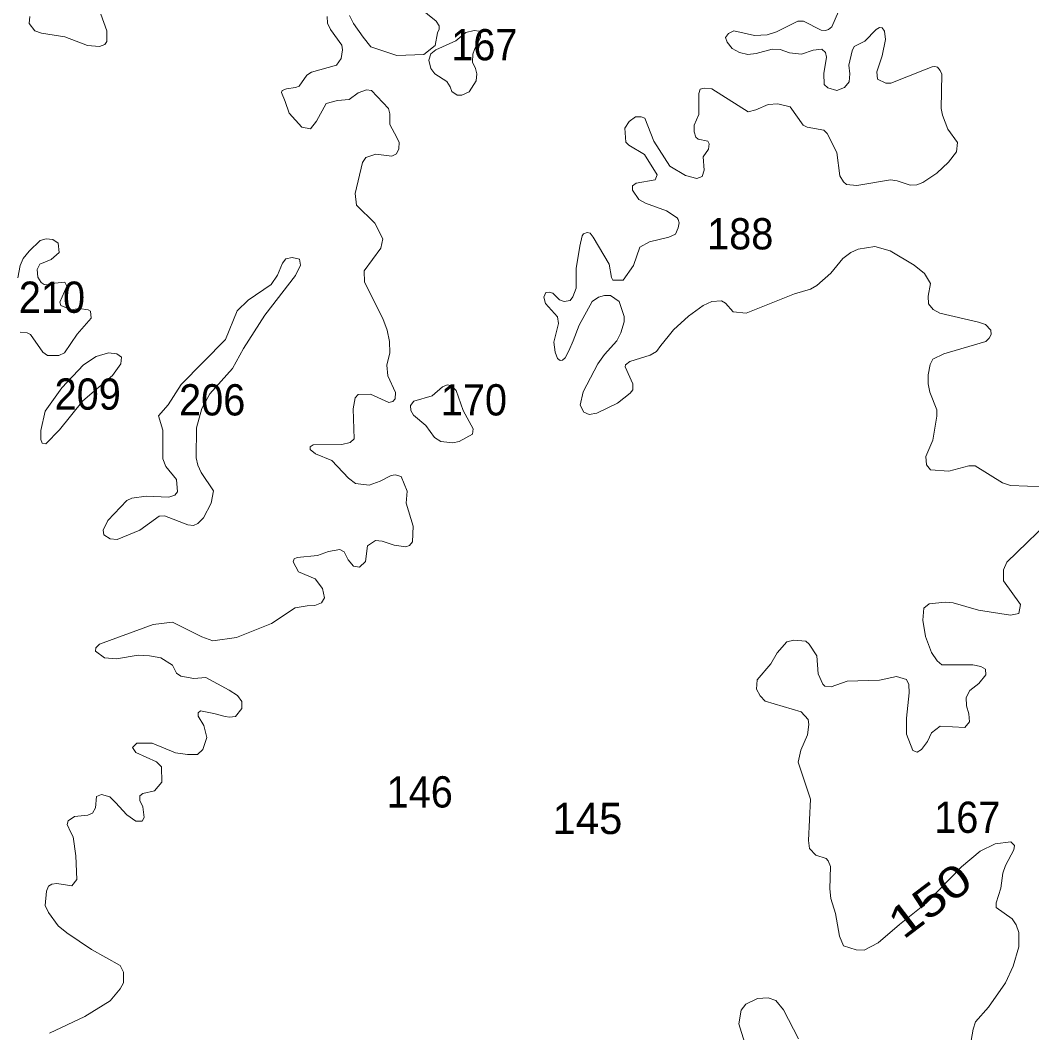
# Model space of a CAD drawing. Extents: x 499.9 to 555.3, y 9281.5 to 9336.8.
# Drawn here: x 518.91 to 524.08, y 9296.75 to 9301.94 of the extents above; entities that cross this region are included whole.
import ezdxf
from ezdxf.enums import TextEntityAlignment as Align

# ---------------------------------------------------------------- set-up
doc = ezdxf.new("R2010")
doc.units = 0
doc.header["$LTSCALE"] = 0.064
doc.layers.add('2', color=7, linetype='Continuous', lineweight=13)
doc.layers.add('21', color=7, linetype='Continuous')
doc.layers.add('61', color=7, linetype='Continuous')

msp = doc.modelspace()

# ---------------------------------------------------------------- linework, layer by layer
at = {"layer": '2'}
for points in [[(520.5917, 9301.9601), (520.6119, 9301.9195), (520.6619, 9301.8492), (520.702, 9301.8007), (520.8341, 9301.7565), (520.9718, 9301.7617), (521.0303, 9301.8076), (521.0425, 9301.8728), (521.0507, 9301.8911), (521.0518, 9301.9077), (521.0364, 9301.9325), (520.902, 9302.0389)], [(523.1124, 9302.0205), (523.0611, 9301.9031)], [(518.9551, 9301.9563), (518.9517, 9301.9194), (518.982, 9301.8818), (519.0163, 9301.8705), (519.1345, 9301.8517), (519.2516, 9301.8067), (519.3129, 9301.8021), (519.3393, 9301.813), (519.3496, 9301.8272), (519.3494, 9301.8816), (519.3191, 9301.9683)], [(520.6357, 9300.0207), (520.6991, 9300.0224), (520.7939, 9299.98), (520.8136, 9299.9847), (520.8252, 9299.9986), (520.8276, 9300.0313), (520.7881, 9300.1169), (520.7837, 9300.1722), (520.7978, 9300.2348), (520.7962, 9300.2924), (520.7848, 9300.3513), (520.7628, 9300.411), (520.6687, 9300.5964), (520.6665, 9300.6536), (520.7527, 9300.7701), (520.7624, 9300.8182), (520.7223, 9300.8986), (520.6279, 9300.9905), (520.6213, 9301.05), (520.6579, 9301.2083), (520.6764, 9301.2347), (520.7269, 9301.2513), (520.8081, 9301.2406), (520.833, 9301.2522), (520.8448, 9301.2785), (520.8459, 9301.3133), (520.8216, 9301.3579), (520.7981, 9301.4026), (520.7993, 9301.4582), (520.7918, 9301.4854), (520.7044, 9301.5768), (520.6794, 9301.5804), (520.6356, 9301.5647), (520.59, 9301.5315), (520.5305, 9301.5265), (520.4728, 9301.51), (520.4238, 9301.4201), (520.3932, 9301.3807), (520.3482, 9301.3895), (520.2824, 9301.4616), (520.2636, 9301.5211), (520.244, 9301.5664), (520.2468, 9301.5775), (520.2689, 9301.5858), (520.3158, 9301.5931), (520.3348, 9301.6001), (520.3742, 9301.6564), (520.3976, 9301.6717), (520.5256, 9301.7075), (520.5495, 9301.7405), (520.5558, 9301.7854), (520.5527, 9301.8091), (520.4948, 9301.8892), (520.4797, 9301.9225), (520.4771, 9301.955)], [(522.8876, 9301.9325), (522.7784, 9301.8772), (522.7292, 9301.8625), (522.6651, 9301.859), (522.5599, 9301.8831), (522.5317, 9301.8694), (522.5174, 9301.8475), (522.5247, 9301.8236), (522.5501, 9301.792), (522.5885, 9301.771), (522.6312, 9301.7612), (522.6735, 9301.7657), (522.7563, 9301.7892), (522.796, 9301.7877), (522.8437, 9301.7704), (522.905, 9301.7624), (522.9663, 9301.783), (523.0106, 9301.7886), (523.0289, 9301.7716), (523.0339, 9301.7479), (523.0197, 9301.6644), (523.0213, 9301.6085), (523.0412, 9301.5902), (523.0865, 9301.5764), (523.1262, 9301.5922), (523.1498, 9301.6208), (523.1532, 9301.6619), (523.1476, 9301.7066), (523.1646, 9301.7806), (523.175, 9301.8022), (523.2296, 9301.8292), (523.2877, 9301.8898), (523.3055, 9301.8987), (523.318, 9301.8974), (523.3309, 9301.8815), (523.3361, 9301.8379), (523.319, 9301.7551), (523.2908, 9301.6733), (523.294, 9301.6349), (523.3373, 9301.6147), (523.3624, 9301.6146), (523.5442, 9301.6856), (523.5753, 9301.6978), (523.5878, 9301.6999), (523.6026, 9301.6963), (523.6164, 9301.6789), (523.6242, 9301.661), (523.6213, 9301.4845), (523.6273, 9301.4504), (523.6545, 9301.3794), (523.7037, 9301.3118), (523.6985, 9301.2625), (523.6582, 9301.2102), (523.5987, 9301.1538), (523.5272, 9301.1058), (523.4955, 9301.0943), (523.4614, 9301.0924), (523.3953, 9301.1143), (523.361, 9301.1191), (523.1882, 9301.0909), (523.1359, 9301.0963), (523.12, 9301.1098), (523.1026, 9301.14), (523.0864, 9301.2601), (523.0376, 9301.3574), (523.0205, 9301.374), (522.9354, 9301.3896), (522.9149, 9301.3994), (522.848, 9301.4943), (522.7849, 9301.509), (522.7349, 9301.5058), (522.6716, 9301.4777), (522.632, 9301.4679), (522.4468, 9301.5848), (522.4073, 9301.5897), (522.3874, 9301.5833), (522.3797, 9301.5617), (522.3803, 9301.4542), (522.3565, 9301.3993), (522.3561, 9301.366), (522.3657, 9301.339), (522.3773, 9301.3272), (522.4264, 9301.3185), (522.434, 9301.3049), (522.4291, 9301.2776), (522.4023, 9301.2378), (522.4083, 9301.1686), (522.3973, 9301.1363), (522.3696, 9301.1275), (522.3112, 9301.1417), (522.2326, 9301.1891), (522.1494, 9301.3175), (522.1046, 9301.4348), (522.0847, 9301.4422), (522.0567, 9301.4415)], [(523.0611, 9301.9031), (523.0445, 9301.8887), (523.0287, 9301.8841), (523.006, 9301.8865), (522.9154, 9301.9321), (522.8876, 9301.9325)], [(522.0567, 9301.4415), (522.0235, 9301.4184), (522.0011, 9301.3842), (522.0074, 9301.3126), (522.0224, 9301.297), (522.1022, 9301.25)], [(522.1022, 9301.25), (522.1677, 9301.1462), (522.1569, 9301.1205), (522.0603, 9301.1024), (522.0413, 9301.0888), (522.0413, 9301.0663), (522.0726, 9301.0197), (522.1069, 9301.0012), (522.2143, 9300.9616), (522.2687, 9300.9262), (522.2744, 9300.9164), (522.279, 9300.9002), (522.275, 9300.8737), (522.2616, 9300.8426), (522.2263, 9300.8263), (522.1285, 9300.8024), (522.0776, 9300.7747), (522.0455, 9300.6816), (521.9923, 9300.6069), (521.9408, 9300.6071), (521.9327, 9300.6197), (521.9214, 9300.6879), (521.8392, 9300.8267), (521.8238, 9300.8472), (521.8094, 9300.8499), (521.7893, 9300.8428), (521.7829, 9300.833), (521.7706, 9300.781), (521.753, 9300.6664), (521.7524, 9300.5662), (521.736, 9300.5212), (521.7213, 9300.5023), (521.6906, 9300.4979), (521.6664, 9300.5057), (521.6333, 9300.5396), (521.6147, 9300.5443), (521.5977, 9300.5428), (521.5876, 9300.5192), (521.5959, 9300.4869), (521.6572, 9300.4182), (521.6615, 9300.3851), (521.6383, 9300.2892), (521.6447, 9300.2372), (521.6563, 9300.2057), (521.6698, 9300.1959), (521.6819, 9300.1962), (521.6953, 9300.2081), (521.715, 9300.2449), (521.7373, 9300.2952), (521.7673, 9300.3761), (521.8339, 9300.4979), (521.867, 9300.5201), (521.8968, 9300.5287), (521.9283, 9300.5284), (521.9722, 9300.4968), (521.9976, 9300.4213), (521.9978, 9300.3936), (521.9811, 9300.3362), (521.9604, 9300.2955), (521.8973, 9300.2262), (521.8638, 9300.1779), (521.7877, 9300.0347), (521.7722, 9299.9669), (521.7912, 9299.9304), (521.8197, 9299.9196), (521.8578, 9299.9257), (521.9644, 9299.9773), (522.0288, 9300.0282), (522.0423, 9300.0458), (522.0422, 9300.0767), (522.0033, 9300.1624), (522.0055, 9300.1732), (522.0276, 9300.1908), (522.1309, 9300.223), (522.1633, 9300.2409), (522.1864, 9300.2729), (522.2241, 9300.3187), (522.251, 9300.352), (522.328, 9300.4226), (522.4028, 9300.4766), (522.4462, 9300.4967), (522.496, 9300.4999), (522.5166, 9300.4888), (522.5567, 9300.4447), (522.6233, 9300.4371), (522.87, 9300.5367), (522.9511, 9300.56), (522.9846, 9300.5785), (523.0562, 9300.6418), (523.1168, 9300.718), (523.1591, 9300.7479), (523.1964, 9300.7646), (523.2807, 9300.7785), (523.3602, 9300.7563), (523.4829, 9300.6826)], [(518.8943, 9300.6186), (518.9071, 9300.6815), (518.9217, 9300.7167), (518.9522, 9300.7553), (519.0081, 9300.8089), (519.0392, 9300.8182), (519.0741, 9300.8153), (519.1015, 9300.7964), (519.1054, 9300.7481), (519.0646, 9300.7119), (519.0069, 9300.6889), (518.9933, 9300.6606), (518.9964, 9300.6212), (519.0133, 9300.5947), (519.0288, 9300.5845), (519.0566, 9300.5829), (519.0841, 9300.5917), (519.1352, 9300.5963), (519.1452, 9300.5757), (519.1098, 9300.4936), (519.1143, 9300.4764), (519.1674, 9300.4543), (519.2088, 9300.4617), (519.2545, 9300.4551), (519.2664, 9300.4472), (519.2695, 9300.4112), (519.1979, 9300.3308), (519.1335, 9300.2347), (519.1036, 9300.2217), (519.0462, 9300.2217), (519.0223, 9300.2372), (518.9595, 9300.3277), (518.9419, 9300.3376), (518.9058, 9300.3405)], [(523.4829, 9300.6826), (523.5357, 9300.641), (523.5668, 9300.5892), (523.5545, 9300.5249), (523.556, 9300.486), (523.58, 9300.4557)], [(523.58, 9300.4557), (523.6135, 9300.4377), (523.8122, 9300.3923), (523.8472, 9300.379), (523.8756, 9300.3499), (523.8761, 9300.3287), (523.8671, 9300.3089), (523.8495, 9300.2931), (523.6348, 9300.2298), (523.5779, 9300.2014), (523.5636, 9300.1748), (523.5545, 9300.1213), (523.5546, 9300.076), (523.563, 9300.0337), (523.5987, 9299.9428), (523.5989, 9299.9105), (523.5784, 9299.7879), (523.542, 9299.7043), (523.546, 9299.6616), (523.5669, 9299.6354), (523.6594, 9299.6281), (523.7628, 9299.6563), (523.7946, 9299.6564), (523.9348, 9299.57), (523.9761, 9299.5553), (524.1501, 9299.5494)], [(520.5535, 9299.7651), (520.5949, 9299.7758), (520.6152, 9299.794), (520.6101, 9299.9486), (520.6212, 9300.0042), (520.6357, 9300.0207)], [(519.3939, 9297.9328), (519.453, 9297.8693), (519.4975, 9297.8371), (519.5306, 9297.8379), (519.5402, 9297.8569), (519.5341, 9297.9114), (519.5185, 9297.9442), (519.5187, 9297.9677), (519.535, 9297.9792), (519.5944, 9297.9922), (519.6309, 9298.0372), (519.6297, 9298.1156), (519.6034, 9298.1417), (519.499, 9298.19), (519.4813, 9298.2143), (519.5033, 9298.2367), (519.5826, 9298.2368), (519.7021, 9298.1879), (519.7633, 9298.1781), (519.8137, 9298.1786), (519.8412, 9298.2053), (519.8617, 9298.2655), (519.8458, 9298.3268), (519.8176, 9298.3747), (519.8182, 9298.3924), (519.8298, 9298.4017), (519.897, 9298.3881), (519.9551, 9298.3738), (519.9778, 9298.3694), (520.0091, 9298.374), (520.0402, 9298.4138), (520.0406, 9298.45), (520.0191, 9298.4813), (519.9766, 9298.5089), (519.8563, 9298.5722), (519.7951, 9298.5681), (519.7294, 9298.5796), (519.7058, 9298.5959), (519.6867, 9298.6361), (519.6264, 9298.6728), (519.5683, 9298.6841), (519.5108, 9298.6872), (519.3997, 9298.6691), (519.3388, 9298.6741), (519.2916, 9298.7076), (519.2941, 9298.7254), (519.3121, 9298.7433), (519.5875, 9298.8435), (519.6862, 9298.8559), (519.8366, 9298.7813), (519.8931, 9298.7609), (520.0136, 9298.7771), (520.1923, 9298.8493), (520.3141, 9298.929), (520.3753, 9298.9403), (520.415, 9298.9407), (520.4495, 9298.9558), (520.4636, 9298.9801), (520.4534, 9299.0286), (520.4157, 9299.0785), (520.3302, 9299.1141), (520.3034, 9299.1641), (520.3082, 9299.1801), (520.3236, 9299.1868), (520.4278, 9299.1966), (520.4852, 9299.2186), (520.5424, 9299.2281), (520.5652, 9299.2155), (520.5847, 9299.1744), (520.6128, 9299.1433), (520.6433, 9299.1382), (520.6733, 9299.1665), (520.6836, 9299.2472), (520.7256, 9299.2741), (520.7596, 9299.2713), (520.8202, 9299.2508), (520.8798, 9299.2415), (520.8996, 9299.2478), (520.9146, 9299.2673), (520.9183, 9299.3476), (520.8825, 9299.4648), (520.8867, 9299.5261), (520.8569, 9299.6018), (520.8266, 9299.6102), (520.8049, 9299.6072), (520.7492, 9299.5774), (520.6928, 9299.5566), (520.6221, 9299.5659), (520.5878, 9299.593), (520.5018, 9299.6835), (520.4183, 9299.7168), (520.3904, 9299.7399), (520.3908, 9299.7534), (520.4065, 9299.763), (520.5535, 9299.7651)], [(524.2185, 9299.4164), (523.9561, 9299.1638), (523.9402, 9299.1235), (523.94, 9299.0671), (524.0269, 9298.9467), (524.0183, 9298.9008), (523.9754, 9298.8928), (523.8114, 9298.9168), (523.6825, 9298.9545), (523.6412, 9298.9579), (523.5585, 9298.95), (523.5317, 9298.928), (523.5274, 9298.8665), (523.5413, 9298.783), (523.5712, 9298.7002), (523.5996, 9298.6583), (523.6246, 9298.6378), (523.7829, 9298.6379), (523.8242, 9298.6301), (523.8471, 9298.6148), (523.8493, 9298.5872), (523.8133, 9298.5422), (523.768, 9298.5073), (523.7491, 9298.47), (523.7505, 9298.4272), (523.7628, 9298.3865), (523.7659, 9298.346), (523.7426, 9298.3173), (523.6163, 9298.3235), (523.5706, 9298.2893), (523.5507, 9298.2458), (523.5193, 9298.2037), (523.4971, 9298.1913), (523.4751, 9298.1996), (523.4431, 9298.2823), (523.4431, 9298.3642), (523.4573, 9298.4947), (523.4554, 9298.5373), (523.4433, 9298.5626), (523.3921, 9298.5789), (523.3054, 9298.5585), (523.1399, 9298.555), (523.0573, 9298.5249), (523.0259, 9298.5293), (523.0157, 9298.5394), (522.9912, 9298.5919), (522.9839, 9298.6839), (522.9455, 9298.7433), (522.9277, 9298.7595), (522.866, 9298.7641), (522.8314, 9298.7555), (522.781, 9298.6984), (522.7495, 9298.6429), (522.6794, 9298.5614), (522.6763, 9298.5132), (522.6934, 9298.479), (522.72, 9298.4524), (522.904, 9298.397), (522.9398, 9298.3577), (522.9431, 9298.3324), (522.9368, 9298.279), (522.9019, 9298.2019), (522.8893, 9298.1389), (522.9527, 9297.9504), (522.9417, 9297.7389), (522.9463, 9297.6976)], [(519.276, 9297.8792), (519.2922, 9297.9068), (519.2971, 9297.9637), (519.3233, 9297.9738), (519.3648, 9297.9628), (519.3939, 9297.9328)], [(519.0567, 9296.752), (519.2374, 9296.8376), (519.3662, 9296.9187), (519.4178, 9296.9796), (519.4354, 9297.0099), (519.4352, 9297.0655), (519.4188, 9297.0993), (519.2713, 9297.1813), (519.1443, 9297.2657), (519.1011, 9297.3016), (519.0509, 9297.3705), (519.0348, 9297.4055), (519.0405, 9297.479), (519.0516, 9297.5055), (519.0679, 9297.5157), (519.0934, 9297.5189), (519.1705, 9297.5066), (519.1961, 9297.5393), (519.1919, 9297.6608), (519.1778, 9297.7577), (519.1663, 9297.7804), (519.146, 9297.8211), (519.1522, 9297.8388), (519.1848, 9297.8613), (519.2533, 9297.868), (519.276, 9297.8792)], [(523.0509, 9297.4913), (523.056, 9297.4428), (523.0801, 9297.3647), (523.0995, 9297.2494), (523.1216, 9297.1998), (523.1853, 9297.1793), (523.2258, 9297.1771), (523.2983, 9297.2158), (523.4081, 9297.3091), (523.5439, 9297.418), (523.7245, 9297.6046), (523.8197, 9297.684), (523.8976, 9297.7223), (523.9768, 9297.7324), (523.9962, 9297.7129), (523.9929, 9297.6912), (523.9496, 9297.6105), (523.9367, 9297.5724), (523.9267, 9297.4953), (523.9017, 9297.4196), (523.9015, 9297.3966), (523.985, 9297.338), (524.0047, 9297.3073), (524.0175, 9297.2684), (524.0176, 9297.1946), (523.9885, 9297.0953), (523.9497, 9297.0099), (523.8637, 9296.8864), (523.7962, 9296.8102), (523.7837, 9296.7727), (523.7578, 9296.6182)], [(522.9463, 9297.6976), (522.9793, 9297.663), (523.0315, 9297.6461), (523.043, 9297.6341), (523.0546, 9297.6059), (523.0509, 9297.4913)], [(522.8905, 9296.7244), (522.8139, 9296.872), (522.7738, 9296.92), (522.7356, 9296.9333), (522.6805, 9296.9303), (522.6214, 9296.901), (522.5966, 9296.8712), (522.5854, 9296.8007), (522.6136, 9296.7066)]]:
    msp.add_lwpolyline(points, dxfattribs=at)
for points in [[(521.0092, 9301.69), (520.998, 9301.7326), (521.008, 9301.7648), (521.0337, 9301.7855), (521.1358, 9301.831), (521.1871, 9301.8737), (521.2307, 9301.8846), (521.2562, 9301.8807), (521.2627, 9301.865), (521.262, 9301.8506), (521.2325, 9301.7861), (521.2241, 9301.7626), (521.2214, 9301.7215), (521.2371, 9301.6898), (521.2441, 9301.6624), (521.2402, 9301.626), (521.2045, 9301.571), (521.1671, 9301.5539), (521.1435, 9301.5532), (521.1163, 9301.5717), (521.1081, 9301.5965), (521.0903, 9301.6238), (521.0287, 9301.6631)], [(519.6369, 9299.8387), (519.6144, 9299.9113), (519.6633, 9299.968), (519.7297, 9300.0731), (519.9572, 9300.3035), (520.0178, 9300.4501), (520.0737, 9300.5048), (520.1919, 9300.5834), (520.224, 9300.6323), (520.2485, 9300.6936), (520.2669, 9300.7154), (520.2982, 9300.7228), (520.3357, 9300.7134), (520.3412, 9300.6826), (520.3152, 9300.63), (520.1586, 9300.4271), (520.0487, 9300.2573), (519.9924, 9300.1548), (519.8769, 9300.0255), (519.836, 9299.9495), (519.8095, 9299.85), (519.808, 9299.6973), (519.8162, 9299.6591), (519.833, 9299.6224), (519.8967, 9299.5275), (519.8839, 9299.4649), (519.8444, 9299.3893), (519.8158, 9299.3607), (519.7939, 9299.3512), (519.7646, 9299.3543), (519.6444, 9299.4), (519.6185, 9299.3988), (519.5189, 9299.3276), (519.4028, 9299.2795), (519.3672, 9299.2824), (519.3352, 9299.3024), (519.3309, 9299.3267), (519.3544, 9299.3765), (519.452, 9299.4786), (519.4776, 9299.4911), (519.5515, 9299.5005), (519.6678, 9299.496), (519.6988, 9299.5069), (519.7118, 9299.5224), (519.7057, 9299.5865), (519.6525, 9299.6528), (519.6362, 9299.6917)], [(519.1079, 9299.8407), (519.2271, 9299.9881), (519.3785, 9300.1187), (519.421, 9300.1775), (519.4247, 9300.2121), (519.4019, 9300.229), (519.3577, 9300.235), (519.2947, 9300.2166), (519.23, 9300.1729), (519.1194, 9300.0548), (519.0343, 9299.9354), (519.0114, 9299.8378), (519.0121, 9299.7917), (519.0187, 9299.7717), (519.0377, 9299.7681)], [(520.9835, 9299.863), (521.0269, 9299.8007), (521.0598, 9299.7812), (521.1206, 9299.7736), (521.1529, 9299.7803), (521.2222, 9299.8186), (521.2246, 9299.8448), (521.1739, 9299.9393), (521.1386, 9300.0426), (521.1154, 9300.0658), (521.0913, 9300.0715), (521.0689, 9300.06), (521.0158, 9300.0149), (520.9211, 9299.9879), (520.9047, 9299.965), (520.9062, 9299.939), (520.9193, 9299.9148)]]:
    msp.add_lwpolyline(points, close=True, dxfattribs=at)

# ---------------------------------------------------------------- texts
at = {"layer": '21', "width": 0.95}
for s, p in [('167', (521.1124, 9301.7316)), ('188', (522.4224, 9300.7638)), ('210', (518.8994, 9300.4392)), ('209', (519.0824, 9299.9435)), ('206', (519.7197, 9299.914)), ('170', (521.0593, 9299.914)), ('146', (520.7819, 9297.9076)), ('167', (523.585, 9297.7778))]:
    msp.add_text(s, height=0.16, dxfattribs=at).set_placement(p)
at = {"layer": '21'}
msp.add_text('145', height=0.16, dxfattribs=at).set_placement((521.6317, 9297.7718))
at = {"layer": '61', "width": 1.3}
msp.add_text('150', height=0.16, rotation=37.266, dxfattribs=at).set_placement((523.611, 9297.3686), align=Align.CENTER)

doc.saveas('drawing.dxf')
